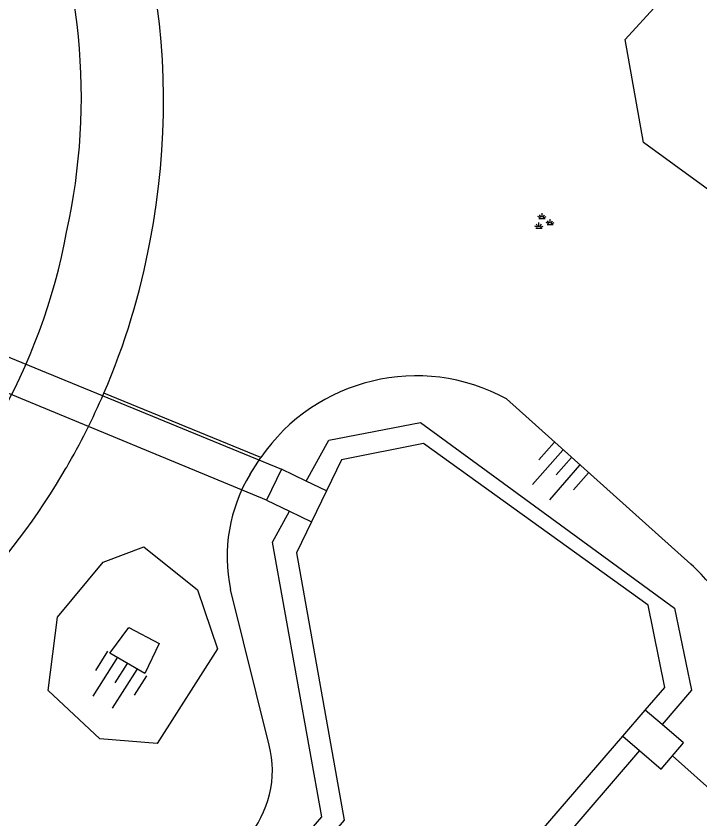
# Model space of a CAD drawing. Extents: x 128000 to 131008, y 398996 to 402500.
# Drawn here: x 129108 to 129137.78, y 399899.59 to 399934.57 of the extents above; entities that cross this region are included whole.
import ezdxf

# ---------------------------------------------------------------- set-up
doc = ezdxf.new("R2010")
doc.units = 0
for name, color, linetype in [('gg-afsc-hekwerk', 7, 'Continuous'), ('gg-knt-BGT kruinlijn', 7, 'Continuous'), ('gg-knt-bovenkant onderkant talud', 7, 'Continuous'), ('gg-knt-verharding', 7, 'Continuous'), ('gg-kntw-beschoeiing', 7, 'Continuous'), ('gg-kntw-bovenkant insteek waterloop', 7, 'Continuous'), ('gg-kwrk-duiker nz buis', 7, 'Continuous'), ('gg-kwrk-duiker nz vlak', 7, 'Continuous'), ('gg-kwrk-uitstroombak niveau min 01', 7, 'Continuous'), ('gt-grn-groengrens', 7, 'Continuous'), ('gt-symb-groenvak', 7, 'Continuous'), ('gt-symb-talud symbool', 7, 'Continuous')]:
    doc.layers.add(name, color=color, linetype=linetype)

# ---------------------------------------------------------------- blocks, each defined once
blk = doc.blocks.new('gt0-TALUD_1')
at = {"layer": 'gt-symb-talud symbool'}
for p, q in [((-1, -1), (-1, 0)), ((-0.5, -2), (-0.5, 0)), ((0.5, -2), (0.5, 0)), ((1, -1), (1, 0)), ((0, -1), (0, 0))]:
    blk.add_line(p, q, dxfattribs=at)
blk = doc.blocks.new('gt0-GRVAK')
at = {"layer": 'gt-symb-groenvak'}
for p, q in [((-0.047, 0.214), (-0.047, 0.393)), ((-0.11, 0.189), (-0.228, 0.24)), ((-0.182, 0.153), (0.088, 0.153)), ((-0.091, 0.211), (-0.156, 0.322)), ((-0.004, 0.211), (0.061, 0.322)), ((0.015, 0.189), (0.133, 0.24)), ((0.262, -0.052), (0.197, 0.059)), ((0.305, -0.049), (0.305, 0.13)), ((0.349, -0.052), (0.414, 0.059)), ((-0.245, -0.228), (-0.363, -0.177)), ((-0.318, -0.264), (-0.047, -0.264)), ((-0.226, -0.206), (-0.291, -0.095)), ((-0.183, -0.203), (-0.183, -0.024)), ((-0.139, -0.206), (-0.074, -0.095)), ((-0.12, -0.228), (-0.002, -0.177)), ((0.243, -0.074), (0.125, -0.023)), ((0.17, -0.11), (0.441, -0.11)), ((0.368, -0.074), (0.486, -0.023))]:
    blk.add_line(p, q, dxfattribs=at)

msp = doc.modelspace()

# ---------------------------------------------------------------- linework, layer by layer
at = {"layer": 'gg-afsc-hekwerk'}
for centre, radius, start, end in [((129082.197, 399930.855), 32.225, 349.1227, 34.0529), ((129083.463, 399930.38), 30.893, 336.646, 349.5443), ((129083.361, 399930.438), 31.01, 329.9081, 336.6232), ((129083.484, 399930.374), 30.871, 302.5838, 329.8956)]:
    msp.add_arc(centre, radius, start, end, dxfattribs=at)
at = {"layer": 'gg-knt-BGT kruinlijn'}
for p, q in [((129129.357, 399917.891), (129137.38, 399910.69)), ((129118.197, 399914.614), (129118.66, 399915.33)), ((129119.03, 399902.799), (129117.34, 399909.59))]:
    msp.add_line(p, q, dxfattribs=at)
msp.add_lwpolyline([(129112.089, 399906.807), (129112.908, 399907.932), (129114.24, 399907.228), (129113.611, 399905.921), (129112.089, 399906.807)], dxfattribs=at)
for centre, radius, start, end in [((129125.426, 399910.691), 8.203, 61.3645, 145.5634), ((129124.138, 399911.015), 6.946, 148.7973, 191.8419), ((129131.908, 399904.601), 8.187, 30.4465, 48.0583), ((129114.64, 399901.709), 4.523, 319.1375, 13.9449)]:
    msp.add_arc(centre, radius, start, end, dxfattribs=at)
at = {"layer": 'gg-knt-bovenkant onderkant talud'}
for points in [[(129147.334, 399923.674), (129143.501, 399923.108), (129135.317, 399929.065), (129134.519, 399933.545), (129137.341, 399936.638), (129140.898, 399936.976), (129149.51, 399932.665), (129150.871, 399928.913), (129147.334, 399923.674)], [(129109.407, 399905.181), (129109.812, 399908.379), (129111.802, 399910.776), (129113.569, 399911.449), (129115.897, 399909.57), (129116.771, 399907.001), (129114.142, 399902.868), (129111.651, 399903.082), (129109.407, 399905.181)]]:
    msp.add_lwpolyline(points, dxfattribs=at)
at = {"layer": 'gg-knt-verharding'}
for centre, radius, start, end in [((129083.672, 399931.028), 27.173, 347.5283, 23.6554), ((129084.053, 399930.046), 26.604, 311.0678, 349.4181)]:
    msp.add_arc(centre, radius, start, end, dxfattribs=at)
at = {"layer": 'gg-kntw-beschoeiing'}
for points in [[(129135.399, 399904.332), (129136.25, 399905.32), (129135.53, 399908.9), (129125.75, 399915.94), (129122.18, 399915.24), (129121.52, 399913.88)], [(129120.866, 399912.532), (129120.21, 399911.18), (129122.29, 399899.53), (129041.83, 399806.28), (129041.687, 399804.994)], [(129044.37, 399802.219), (129045.46, 399801.24), (129046.77, 399801.49), (129134.422, 399903.198)]]:
    msp.add_lwpolyline(points, dxfattribs=at)
at = {"layer": 'gg-kntw-bovenkant insteek waterloop'}
for points in [[(129120.639, 399914.307), (129121.624, 399916.093), (129125.611, 399916.859), (129136.675, 399908.777), (129137.419, 399905.205), (129136.131, 399903.705)], [(129040.708, 399805.355), (129040.96, 399805.985), (129042.34, 399808.285), (129121.317, 399899.684), (129119.17, 399911.645), (129119.913, 399912.992)], [(129135.154, 399902.567), (129047.247, 399800.157), (129045.714, 399800.311), (129043.906, 399801.706)]]:
    msp.add_lwpolyline(points, dxfattribs=at)
at = {"layer": 'gg-kwrk-duiker nz buis'}
msp.add_line((129136.58, 399902.33), (129150.72, 399889.755), dxfattribs=at)
at = {"layer": 'gg-kwrk-duiker nz vlak'}
for p, q in [((129099.163, 399923.194), (129119.56, 399914.83)), ((129118.901, 399913.48), (129098.552, 399921.9))]:
    msp.add_line(p, q, dxfattribs=at)
at = {"layer": 'gg-kwrk-uitstroombak niveau min 01'}
for p, q in [((129119.56, 399914.83), (129118.901, 399913.48)), ((129120.639, 399914.307), (129119.56, 399914.83)), ((129121.52, 399913.88), (129120.639, 399914.307)), ((129121.52, 399913.88), (129120.866, 399912.532)), ((129118.901, 399913.48), (129119.913, 399912.992)), ((129119.913, 399912.992), (129120.866, 399912.532)), ((129134.422, 399903.198), (129135.399, 399904.332)), ((129136.131, 399903.705), (129135.399, 399904.332)), ((129134.422, 399903.198), (129135.154, 399902.567))]:
    msp.add_line(p, q, dxfattribs=at)
msp.add_lwpolyline([(129135.154, 399902.567), (129136.09, 399901.76), (129137.07, 399902.9), (129136.131, 399903.705)], dxfattribs=at)
at = {"layer": 'gt-grn-groengrens'}
msp.add_line((129118.66, 399915.33), (129111.825, 399918.134), dxfattribs=at)

# ---------------------------------------------------------------- block references
at = {"layer": 'gt-symb-groenvak'}
msp.add_blockref('gt0-GRVAK', (129130.953, 399925.592), dxfattribs=at)
at = {"layer": 'gt-symb-talud symbool'}
for p, xscale, yscale, rotation in [((129132.181, 399915.332), 0.9999864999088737, 0.9999864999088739, -41.14819511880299), ((129112.85, 399906.364), 0.9995904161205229, 0.999590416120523, -32.29094835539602)]:
    msp.add_blockref('gt0-TALUD_1', p, dxfattribs=dict(at, xscale=xscale, yscale=yscale, rotation=rotation))

doc.saveas('drawing.dxf')
